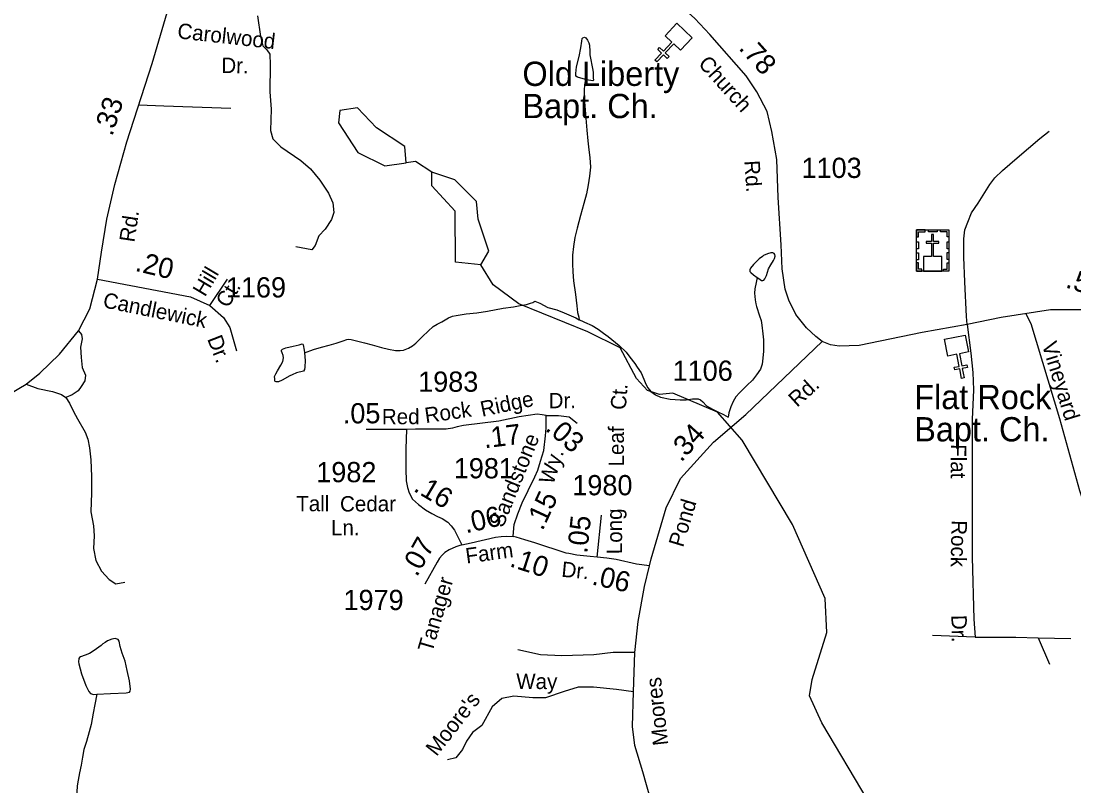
# Model space of a CAD drawing. Extents: x 2126262 to 2293712, y 749403 to 919119.
# Drawn here: x 2169962 to 2176471, y 824437 to 829162 of the extents above; entities that cross this region are included whole.
import ezdxf

# ---------------------------------------------------------------- set-up
doc = ezdxf.new("R2010")
doc.units = 0
for name, color, linetype in [('Exist Cultural Church CELL', 7, 'Continuous'), ('Exist Cultural Church Label', 7, 'Continuous'), ('Exist Cultural Church with Cemetery CELL', 7, 'Continuous'), ('Exist Hydrographic Misc Water Feature', 7, 'Continuous'), ('Exist Hydrographic Pond Under 1500 Sq Ft', 7, 'Continuous'), ('Exist Road Non-System Type 51', 7, 'Continuous'), ('Exist Road Non-System Type 51 Label', 7, 'Continuous'), ('Exist Road Secondary Mileage Hundredths English Label', 7, 'Continuous'), ('Exist Road Secondary Type 51 Attributed', 7, 'Continuous'), ('Exist Road Secondary Type 51 Label', 7, 'Continuous'), ('Exist Road Secondary Type 51 Number Label', 7, 'Continuous')]:
    doc.layers.add(name, color=color, linetype=linetype)

msp = doc.modelspace()

# ---------------------------------------------------------------- linework, layer by layer
at = {"layer": 'Exist Cultural Church CELL'}
for points in [[(2174038.3, 828982), (2173996.8, 829021), (2173944.5, 828965.6), (2173967.8, 828943.7), (2173956.8, 828932.1), (2173933.6, 828954), (2173892.3, 828910.3), (2173880.6, 828921.3), (2173921.9, 828965), (2173898.6, 828987), (2173909.6, 828998.6), (2173932.9, 828976.6), (2173985.1, 829032), (2173943.3, 829071.7), (2174016.3, 829149.1), (2174111.3, 829059.4)], [(2175818.9, 827118.2), (2175763.1, 827107.1), (2175777.7, 827032.4), (2175809.1, 827038.6), (2175812.2, 827022.9), (2175780.8, 827016.7), (2175792.4, 826957.7), (2175776.6, 826954.6), (2175765.1, 827013.7), (2175733.7, 827007.5), (2175730.6, 827023.2), (2175762, 827029.3), (2175747.4, 827104.1), (2175690.8, 827093.1), (2175670.3, 827197.6), (2175798.5, 827222.7)]]:
    msp.add_lwpolyline(points, close=True, dxfattribs=at)
at = {"layer": 'Exist Cultural Church with Cemetery CELL'}
for points in [[(2175498.5, 827829.1), (2175509.9, 827829.1), (2175509.9, 827861.3), (2175550.5, 827861.3), (2175550.5, 827872.4), (2175498.6, 827872.4)], [(2175498.6, 827872.4), (2175697.6, 827872.4), (2175697.6, 827617.8), (2175498.6, 827617.8)], [(2175541.6, 827617.9), (2175653.8, 827617.9), (2175653.8, 827708.4), (2175603.1, 827708.4), (2175603, 827789.9), (2175636, 827789.9), (2175636, 827800.9), (2175603, 827800.9), (2175603.1, 827843.1), (2175591.4, 827843.1), (2175591.4, 827800.9), (2175558.3, 827800.9), (2175558.3, 827789.9), (2175591.4, 827789.9), (2175591.4, 827708.4), (2175541.6, 827708.4)], [(2175572.6, 827872.4), (2175624.4, 827872.4), (2175624.4, 827861), (2175572.6, 827861)], [(2175697.7, 827829.1), (2175686.4, 827829.1), (2175686.4, 827861.3), (2175645.8, 827861.3), (2175645.8, 827872.4), (2175697.7, 827872.4)], [(2175498.5, 827755), (2175498.5, 827798.3), (2175509.9, 827798.3), (2175509.9, 827755)], [(2175686.3, 827756), (2175686.3, 827799.3), (2175697.7, 827799.3), (2175697.7, 827756)], [(2175498.5, 827687.8), (2175498.5, 827731.1), (2175509.9, 827731.1), (2175509.9, 827687.8)], [(2175686.3, 827690.1), (2175686.3, 827733.4), (2175697.6, 827733.4), (2175697.6, 827690.1)], [(2175531.6, 827617.9), (2175531.6, 827629.4), (2175509.6, 827629.4), (2175509.6, 827669.8), (2175498.5, 827669.8), (2175498.5, 827617.9)], [(2175664.5, 827617.8), (2175664.5, 827629.3), (2175686.5, 827629.3), (2175686.5, 827669.7), (2175697.6, 827669.7), (2175697.6, 827617.8)]]:
    msp.add_lwpolyline(points, close=True, dxfattribs=at)
at = {"layer": 'Exist Hydrographic Misc Water Feature'}
for points in [[(2173451, 828802.1), (2173402.8, 828815.9), (2173392.8, 828821.8), (2173390.9, 828837.8), (2173396.7, 828879.8), (2173412, 828943.9), (2173421.9, 828997.9), (2173429.7, 829037.9), (2173431.5, 829053.9), (2173435.6, 829058), (2173445.7, 829062.1), (2173453.7, 829058.1), (2173463.5, 829044.1), (2173471.5, 829028.2), (2173475.8, 829014.2), (2173478.1, 828974.3), (2173478.1, 828954.2), (2173480.1, 828944.2), (2173494.7, 828870.3), (2173498.8, 828846.4), (2173498.8, 828812.4), (2173501, 828796.4), (2173497.1, 828792.4), (2173457.1, 828800.2), (2173451, 828802.1)], [(2173451, 828802.1), (2173445, 828768.1), (2173443.4, 828736.1), (2173445.9, 828664.1), (2173454.3, 828562.3), (2173458.8, 828488.2), (2173465.1, 828422.3), (2173471.3, 828366.4), (2173477.6, 828320.4), (2173482.2, 828260.5), (2173476.4, 828204.4), (2173468.6, 828150.4), (2173457.1, 828094.4), (2173441.4, 828036.3), (2173419.8, 827960.2), (2173400.1, 827882.1), (2173386.6, 827826), (2173376.8, 827770), (2173371, 827716), (2173371.2, 827662), (2173373.9, 827614), (2173378, 827558), (2173390.5, 827474.1), (2173398.9, 827402.2), (2173403, 827362.3), (2173409.4, 827332.3), (2173413.3, 827316.4)], [(2172502.5, 828229.8), (2172401.4, 828294.2), (2172343.4, 828285.6)], [(2174513.6, 827578.5), (2174523.6, 827572.5), (2174539.6, 827560.6), (2174547.6, 827558.7), (2174553.6, 827560.7), (2174559.5, 827570.7), (2174569.6, 827590.8), (2174583.3, 827630.9), (2174597, 827656.9), (2174613, 827683), (2174620.8, 827695), (2174624.9, 827711), (2174622.9, 827721), (2174618.8, 827727), (2174610.6, 827731), (2174596.6, 827730.9), (2174576.7, 827724.8), (2174552.7, 827714.7), (2174544.7, 827708.6), (2174524.9, 827692.5), (2174491, 827658.3), (2174471.3, 827636.2), (2174467.2, 827626.2), (2174467.2, 827616.2), (2174473.4, 827608.3), (2174489.6, 827594.4), (2174513.6, 827578.5)], [(2175228.5, 823446.3), (2175210.4, 823630.4), (2175168.4, 823788.7), (2175224.4, 824161.5), (2175198.5, 824345.8), (2174912.5, 824827.4), (2174836.4, 824992.9), (2174852.4, 825094.3), (2174942.4, 825384.5), (2174933.4, 825594.6), (2174730.4, 826051.4), (2174419.5, 826572.9), (2174268.4, 826746.7), (2173992.4, 826863.9), (2173909.4, 826855.8), (2173834.5, 826880.3), (2173767.5, 826953.8), (2173666.4, 827142.9), (2173465.4, 827242.2), (2173040.4, 827415), (2172881.5, 827533.1), (2172805.4, 827656.1)], [(2174513.6, 827578.5), (2174505.8, 827546.4), (2174498, 827508.4), (2174496.1, 827482.4), (2174500.2, 827440.4), (2174504.6, 827414.5), (2174508.7, 827398.5), (2174526.9, 827340.6), (2174537.2, 827312.7), (2174541.3, 827284.7), (2174547.6, 827230.8), (2174551.9, 827192.8), (2174551.9, 827172.8), (2174552.1, 827122.8), (2174548.2, 827078.9), (2174544.5, 827042.8), (2174532.8, 827012.7), (2174509.1, 826976.6), (2174483, 826944.5), (2174449.4, 826910.3), (2174421.5, 826884.2), (2174403.7, 826866), (2174381.7, 826840), (2174363.9, 826811.8), (2174350.1, 826779.8), (2174338.3, 826741.7), (2174332.5, 826715.7)], [(2171715, 827112.8), (2171770.8, 827133.1), (2171818.8, 827147.3), (2171866.8, 827159.7), (2171910.6, 827171.9), (2171952.5, 827186.1), (2171976.7, 827194.2), (2171988.6, 827196.4), (2172002.5, 827194.4), (2172036.5, 827186.6), (2172084.5, 827174.8), (2172132.5, 827163.1), (2172190.5, 827145.5), (2172232.8, 827135.7), (2172276.9, 827128), (2172306.8, 827126.2), (2172326.9, 827130.2), (2172356.6, 827142.4), (2172382.7, 827156.5), (2172402.6, 827172.7), (2172444.4, 827212.9), (2172478, 827247.1), (2172509.8, 827275.2), (2172533.8, 827289.3), (2172563.5, 827303.5), (2172605.6, 827329.8), (2172629.6, 827339.9), (2172651.3, 827344), (2172713.4, 827354.3), (2172779.2, 827360.7), (2172845.3, 827371.1), (2172943.1, 827387.7), (2173007.1, 827396), (2173047, 827404.2), (2173086.8, 827410.5), (2173110.8, 827418.6), (2173126.8, 827424.7), (2173138.9, 827432.7)], [(2173138.9, 827432.7), (2173168.8, 827418.9), (2173219.1, 827393.2), (2173275.1, 827377.5), (2173319.1, 827359.8), (2173391.3, 827328.2), (2173413.3, 827316.4)], [(2173413.3, 827316.4), (2173429.3, 827310.4), (2173445.3, 827302.5), (2173493.6, 827280.8), (2173529.5, 827259), (2173563.8, 827235.2), (2173591.9, 827213.4), (2173660.1, 827157.8), (2173702.4, 827116), (2173726.6, 827086.1), (2173756.7, 827046.4), (2173770.9, 827024.4), (2173795.1, 826988.6), (2173811.3, 826950.7), (2173823.6, 826918.8), (2173837.5, 826896.8), (2173855.8, 826873), (2173883.9, 826853.1), (2173915.8, 826839.3), (2173974.1, 826825.7), (2174036, 826822), (2174074.1, 826822.2), (2174113.7, 826828.4), (2174147.8, 826828.6), (2174161.9, 826822.8), (2174176.1, 826810.8), (2174200, 826784.9), (2174236.3, 826765.2), (2174270.4, 826747.3), (2174304.4, 826731.6), (2174332.5, 826715.7)], [(2171715, 827112.8), (2171719.3, 827064.8), (2171715.6, 827024.8), (2171713.6, 827008.8), (2171707.6, 826998.8), (2171665.8, 826988.5), (2171637.9, 826976.4), (2171623.8, 826970.3), (2171576, 826944), (2171554.1, 826933.9), (2171540.1, 826933.8), (2171534.2, 826935.8), (2171530.1, 826939.8), (2171530.1, 826951.8), (2171529.9, 826965.8), (2171537.9, 826983.8), (2171547.5, 827001.9), (2171567.6, 827036), (2171581.3, 827060), (2171585.2, 827082.1), (2171583, 827096), (2171577, 827112), (2171573.1, 827124), (2171573.1, 827130), (2171578.9, 827136), (2171598.8, 827144.2), (2171644.9, 827154.4), (2171680.8, 827162.6), (2171700.9, 827168.7), (2171704.8, 827166.7), (2171706.8, 827162.7), (2171712.8, 827128.8), (2171715, 827112.8)], [(2170431.4, 825004.1), (2170515.3, 825008.6), (2170611.2, 825013.1), (2170633.2, 825017.3), (2170637.1, 825023.3), (2170639.1, 825035.3), (2170632.8, 825087.2), (2170618.4, 825151.1), (2170606.1, 825207), (2170587.9, 825256.9), (2170575.5, 825298.8), (2170569.4, 825330.8), (2170563.2, 825340.7), (2170557.3, 825344.7), (2170543.4, 825348.6), (2170523.3, 825344.6), (2170497.4, 825334.4), (2170481.6, 825322.3), (2170467.5, 825314.2), (2170457.6, 825304.2), (2170413.8, 825273.9), (2170385.9, 825255.8), (2170358, 825245.6), (2170330.1, 825235.5), (2170324.2, 825231.4), (2170320.1, 825223.4), (2170318.4, 825203.5), (2170320.3, 825191.5), (2170336.7, 825129.6), (2170363.1, 825057.7), (2170381.4, 825019.8), (2170391.4, 825007.9), (2170409.3, 825002), (2170431.4, 825004.1)], [(2170431.4, 825004.1), (2170417.7, 824940.1), (2170408, 824886), (2170396.3, 824816), (2170382.6, 824771.9), (2170367, 824711.8), (2170351.2, 824661.8), (2170341.6, 824613.7), (2170333.8, 824565.7), (2170324.2, 824517.6), (2170316.4, 824473.6), (2170308.6, 824437.5), (2170306.7, 824397.5), (2170313.1, 824357.6), (2170317, 824331.7), (2170325.4, 824305.7), (2170335.2, 824285.7), (2170353.5, 824263.9), (2170357.6, 824257.9)]]:
    msp.add_lwpolyline(points, dxfattribs=at)
at = {"layer": 'Exist Hydrographic Pond Under 1500 Sq Ft'}
for points in [[(2172343.4, 828285.6), (2172334.4, 828387.5), (2172159.5, 828502.6), (2172041.6, 828626.4), (2171933.5, 828609), (2171925.5, 828533.7), (2172043.4, 828350.8), (2172210.5, 828268.7), (2172343.4, 828285.6)], [(2172787.5, 827938.6), (2172778.5, 828047), (2172644.4, 828181), (2172502.5, 828229.8)], [(2172805.4, 827656.1), (2172647.5, 827672.5), (2172645.4, 827987.4), (2172502.5, 828144.5), (2172502.5, 828229.8)], [(2172805.4, 827656.1), (2172854.4, 827740.4), (2172787.5, 827938.6)]]:
    msp.add_lwpolyline(points, dxfattribs=at)
at = {"layer": 'Exist Road Non-System Type 51'}
for p, q in [((2171129.2, 827405.5), (2171238.7, 827568.2)), ((2175859.8, 825355.9), (2175597.5, 825367.1)), ((2176250.4, 825351.7), (2176319.5, 825189)), ((2176250.4, 825351.7), (2176452, 825348.2))]:
    msp.add_line(p, q, dxfattribs=at)
for points in [[(2171424.1, 829195.4), (2171442.9, 829067.4), (2171456.1, 829009.4), (2171482.6, 828985.7), (2171499.4, 828957.8), (2171502.2, 828892.2), (2171500.8, 828724.6), (2171507.8, 828617.8), (2171503.6, 828486.5), (2171518.9, 828434.9), (2171569.1, 828386), (2171692.6, 828300.1), (2171751.2, 828249.8), (2171809.8, 828178.6), (2171862.8, 828099), (2171889.3, 828039), (2171896.3, 827979), (2171881, 827935.7), (2171841.9, 827877.6), (2171802.8, 827835.7), (2171780.5, 827775.7), (2171759.6, 827749.1), (2171660.5, 827767.3)], [(2170690.9, 828644.5), (2170844.4, 828638.6), (2171260.1, 828624.6)], [(2175811.7, 827287.9), (2175806.2, 827337.9), (2175797.3, 827551.3), (2175790.4, 827704.4), (2175789.9, 827817.4), (2175797.3, 827872.3), (2175814.1, 827919.8), (2175838.4, 827976.8), (2175878.5, 828038.1), (2175950.3, 828152.1), (2175980.9, 828194.3), (2176029.4, 828239.7), (2176119.6, 828317.9), (2176261, 828436.2), (2176317.5, 828481.6)], [(2176170.9, 827357), (2176205.1, 827293.3), (2176380.9, 826706.8), (2176506.2, 826261.2), (2176595.5, 825984.7)], [(2170316.6, 827248.2), (2170335.4, 827226.8), (2170339.6, 827200.2), (2170329.8, 827147.2), (2170334, 827082.9), (2170339.6, 827022.9), (2170360.5, 826975.4), (2170356.3, 826939.9), (2170334, 826905), (2170314.4, 826878.5), (2170278.2, 826853.4), (2170239.1, 826836.6)], [(2175811.7, 827287.9), (2175834, 827110.6), (2175845.2, 826990.5), (2175850, 826885.1), (2175841.7, 826700.8), (2175841.7, 826297), (2175842.4, 825849.5), (2175852.8, 825467.6), (2175859.8, 825355.9)], [(2169993.7, 826919.4), (2170065.4, 826893.1), (2170157.5, 826873.6), (2170213.3, 826855.4), (2170239.1, 826836.6)], [(2170239.1, 826836.6), (2170262.1, 826802.4), (2170285.8, 826749.3), (2170312.3, 826706), (2170359.6, 826623.1), (2170375, 826579.8), (2170384.7, 826526.7), (2170394.5, 826452.7), (2170398.7, 826348), (2170398.6, 826246.8), (2170394.4, 826129.5), (2170411.2, 826042.9), (2170414, 825982.9), (2170409.8, 825903.3), (2170425.1, 825829.9), (2170460, 825762.9), (2170506, 825712.6), (2170547.8, 825684.7), (2170604.3, 825695.2)], [(2175859.8, 825355.9), (2176112.3, 825355.9), (2176250.4, 825351.7)], [(2173756.2, 825260.8), (2173622.7, 825260.5), (2173502.8, 825246.5), (2173304.6, 825240.9), (2173173.5, 825246.5), (2173034, 825277.2)], [(2173748.6, 825018.6), (2173642.6, 825032.5), (2173500.3, 825046.4), (2173405.4, 825046.4), (2173318.9, 825021.3), (2173204.5, 824982.2), (2173126.4, 824982.2), (2173009.2, 824990.6), (2172933.8, 824976.6), (2172875.2, 824926.3), (2172811.5, 824809.4), (2172752.9, 824767.5), (2172716.6, 824714.5), (2172691.5, 824661.4), (2172649.6, 824611.1), (2172599.4, 824597.2)]]:
    msp.add_lwpolyline(points, dxfattribs=at)
at = {"layer": 'Exist Road Secondary Type 51 Attributed'}
for p, q in [((2172344.2, 826640.1), (2172096.3, 826638.1)), ((2173522.8, 825850.6), (2173549.8, 826109.2))]:
    msp.add_line(p, q, dxfattribs=at)
for points in [[(2174915.2, 827182.1), (2174876.1, 827212.8), (2174818.2, 827266.6), (2174752.6, 827349), (2174709.4, 827438.3), (2174685.7, 827505.3), (2174667.5, 827631.5), (2174660.5, 827779.5), (2174642.4, 828073.3), (2174634.1, 828306.5), (2174603.5, 828480.1), (2174574.2, 828603), (2174511.4, 828725.9), (2174444.4, 828823.6), (2174220.5, 829079.9), (2174127, 829179), (2174030.8, 829265.6), (2173908, 829361.9), (2173676.4, 829565.8), (2173358.3, 829817.1), (2172699.1, 830362.4)], [(2170434.5, 827568.7), (2170459.4, 827735.5), (2170492.8, 827938), (2170542.4, 828153.7), (2170616.3, 828416.2), (2170772.6, 828900.7), (2170875.1, 829250.5)], [(2166347.5, 825656.4), (2166848.4, 825937.1), (2166934.9, 825973.4), (2167098.1, 826029.2), (2168761.1, 826453.7), (2169216.6, 826536.8), (2169372.8, 826587), (2169681.9, 826742.7), (2169838.1, 826826.5), (2169993.7, 826919.4), (2170078.8, 826986.4), (2170199.4, 827104.4), (2170316.6, 827248.2), (2170387.1, 827384.3), (2170434.5, 827568.7)], [(2170434.5, 827568.7), (2171009.2, 827458.6), (2171129.2, 827405.5), (2171212.8, 827330.4), (2171253.3, 827268.9), (2171295.1, 827125.1)], [(2177706.4, 826799.6), (2177268.2, 827042.2), (2177162.2, 827096.1), (2176887.3, 827244.6), (2176701.8, 827335.4), (2176601.3, 827366.1), (2176521.1, 827378), (2176325.8, 827378), (2176021.6, 827330.5), (2175811.7, 827287.9), (2175532, 827238.3), (2175142.7, 827157.4), (2175018.6, 827153.2), (2174965.5, 827162.9), (2174915.2, 827182.1)], [(2173847.2, 825796.8), (2173857.4, 825839.6), (2173950.1, 826155.9), (2174039.4, 826336), (2174243.8, 826561.5), (2174441.9, 826731.9), (2174915.2, 827182.1)], [(2173209.1, 826726.2), (2173183.3, 826729.4), (2173153.2, 826734.1), (2173040.6, 826716.7), (2172915.3, 826691.3), (2172697.9, 826664.3), (2172658.3, 826654.8), (2172629.7, 826646.9), (2172590.1, 826642.1), (2172517.1, 826640.6), (2172401.3, 826642.1), (2172344.2, 826640.1)], [(2173005.3, 825977.5), (2173006.9, 826004.5), (2173011.6, 826052.1), (2173033.8, 826117.1), (2173060.8, 826186.9), (2173096.5, 826261.4), (2173137.7, 826347.1), (2173156.8, 826388.3), (2173172.6, 826443.9), (2173193.2, 826508.9), (2173204.4, 826600.9), (2173207.5, 826650.1), (2173209.1, 826726.2)], [(2173209.1, 826726.2), (2173283.7, 826726.2), (2173351.5, 826716.7), (2173399.1, 826678.6)], [(2172344.2, 826640.1), (2172341.4, 826520.1), (2172339.9, 826393.6), (2172343.9, 826321.5), (2172350.9, 826280.5), (2172360.9, 826248.5), (2172382.9, 826209.5), (2172418.9, 826175.5), (2172462.4, 826142.5), (2172501.4, 826119.5), (2172537.5, 826101.5), (2172566.5, 826089.5), (2172601.5, 826066.5), (2172620.5, 826043.5), (2172641.5, 826017.5), (2172687.6, 825927.2)], [(2172687.6, 825927.2), (2172744.3, 825939.9), (2172895.3, 825973.9), (2172929.3, 825978.9), (2172964.3, 825979.9), (2173005.3, 825977.5)], [(2173522.8, 825850.6), (2173480, 825853.8), (2173397.5, 825861.7), (2173349.5, 825872.8), (2173332, 825876), (2173138.5, 825939.4), (2173076.7, 825956.9), (2173022.7, 825974.3), (2173005.3, 825977.5)], [(2172687.6, 825927.2), (2172650, 825913.3), (2172608.7, 825895.9), (2172581.7, 825878.9), (2172565.7, 825862.9), (2172549.7, 825844.9), (2172534.7, 825818.9), (2172457.7, 825682.9)], [(2173847.2, 825796.8), (2173767.1, 825807.8), (2173640.2, 825836.3), (2173583.1, 825844.3), (2173522.8, 825850.6)], [(2173909.4, 824158.9), (2173806.2, 824524.7), (2173756.9, 824686.9), (2173741.6, 824805), (2173748.6, 825018.6), (2173756.2, 825260.8), (2173777.2, 825452.1), (2173816.9, 825669.3), (2173847.2, 825796.8)]]:
    msp.add_lwpolyline(points, dxfattribs=at)

# ---------------------------------------------------------------- texts
at = {"layer": 'Exist Cultural Church Label'}
for s, p in [('Old Liberty', (2173061.6, 828761.8)), ('Bapt. Ch.', (2173061.6, 828562.6)), ('Flat Rock', (2175483.7, 826764.7)), ('Bapt. Ch.', (2175483.7, 826565.5))]:
    msp.add_text(s, height=150, dxfattribs=at).set_placement(p)
at = {"layer": 'Exist Road Non-System Type 51 Label'}
for s, rotation, p in [('Hill', 59.24313, (2171099.3, 827454.2)), ('Ct.', 59.24313, (2171241.6, 827384.4)), ('Vineyard', 286.97519, (2176271.3, 827165.3)), ('Flat', 269.72875, (2175710.1, 826548.7)), ('Rock', 268.74034, (2175715.1, 826079.5)), ('Dr.', 270.89886, (2175713.4, 825493)), ('Way', 359.37984, (2173022.8, 825037.1)), ("Moore's", 51.92759, (2172530.8, 824615.3))]:
    msp.add_text(s, height=95, rotation=rotation, dxfattribs=at).set_placement(p)
at = {"layer": 'Exist Road Secondary Mileage Hundredths English Label'}
for s, rotation, p in [('.78', 312.11863, (2174393.8, 828992.1)), ('.33', 72.20908, (2170525.9, 828446.6)), ('.20', 346.5116, (2170662.2, 827620.2)), ('.56', 342.99539, (2176413.7, 827517.9)), ('.05', 0.46252, (2171951.9, 826676)), ('.17', 7.07354, (2172827.7, 826522.8)), ('.03', 319.27545, (2173197.6, 826638.7)), ('.34', 47.81254, (2174042.9, 826432.9)), ('.16', 329.47029, (2172382.1, 826262.4)), ('.15', 65.22486, (2173186.1, 826009.3)), ('.06', 12.68941, (2172712.4, 825996.8)), ('.05', 84.04589, (2173462, 825870.2)), ('.07', 60.48248, (2172409, 825723.8)), ('.10', 341.84729, (2172977, 825795.1)), ('.06', 347.31962, (2173485.4, 825682.4))]:
    msp.add_text(s, height=125, rotation=rotation, dxfattribs=at).set_placement(p)
at = {"layer": 'Exist Road Secondary Type 51 Label'}
for s, rotation, p in [('Carolwood', 353.62142, (2170925.2, 829056.4)), ('Dr.', 358.83606, (2171199.5, 828842.1)), ('Church', 312.11863, (2174143.5, 828895.3)), ('Rd.', 273.92609, (2174433.2, 828298.9)), ('Rd.', 81.56234, (2170663, 827792.2)), ('Candlewick', 348.50134, (2170463.4, 827394.6)), ('Dr.', 291.2719, (2171111.7, 827199.3)), ('Rd.', 42.08061, (2174759, 826772.9)), ('Ridge', 11.91533, (2172812.4, 826717.2)), ('Dr.', 0.14704, (2173223.5, 826770.5)), ('Ct.', 85.91064, (2173700.7, 826757.6)), ('Rock', 8.13106, (2172464.2, 826678.2)), ('Red', 0.14704, (2172192.9, 826671.4)), ('Leaf', 90.14704, (2173689.5, 826410.8)), ('Sandstone', 67.98069, (2172941.1, 826026.8)), ('Wy.', 71.71209, (2173251.5, 826293.7)), ('Tall', 0.14704, (2171663.4, 826133.9)), ('Cedar', 0.14704, (2171934.2, 826132.4)), ('Pond', 73.37616, (2174054.3, 825906.9)), ('Long', 90.14704, (2173678, 825868.8)), ('Ln.', 0.14704, (2171878.4, 825985.5)), ('Farm', 7.74168, (2172716.3, 825810.6)), ('Dr.', 354.43644, (2173300, 825729.7)), ('Tanager', 73.79296, (2172504, 825257.2)), ('Moores', 96.26254, (2173963.9, 824691.6))]:
    msp.add_text(s, height=95, rotation=rotation, dxfattribs=at).set_placement(p)
at = {"layer": 'Exist Road Secondary Type 51 Number Label'}
for s, p in [('1103', (2174786.9, 828193.2)), ('1169', (2171228.6, 827454.8)), ('1106', (2173990, 826939.9)), ('1983', (2172417.1, 826872.4)), ('1981', (2172637.3, 826337.3)), ('1982', (2171787.2, 826313.3)), ('1980', (2173370.1, 826232.7)), ('1979', (2171955.6, 825523.5))]:
    msp.add_text(s, height=125, dxfattribs=at).set_placement(p)

doc.saveas('drawing.dxf')
